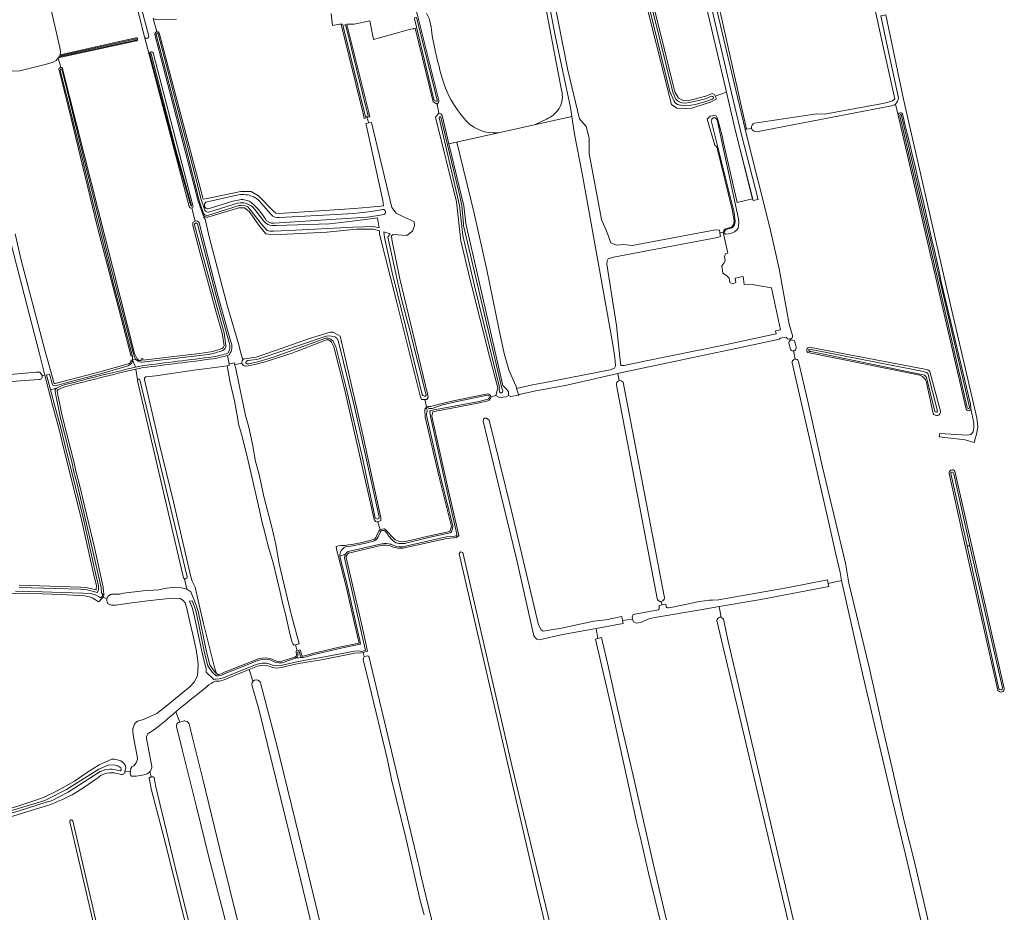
# Model space of a CAD drawing. Header units: metres. Extents: x 209813 to 223847, y 571801 to 587119.
# Tile 493 of 656: x 213530 to 214239, y 582908 to 583550. Entities that reach past the tile are written whole.
import ezdxf

# ---------------------------------------------------------------- set-up
doc = ezdxf.new("R2010")
doc.units = ezdxf.units.M
for name, color, linetype, lineweight in [('B-RO-GR-BOUWLAND-GV', 8, 'Continuous', 0), ('B-RO-GR-GRAS-GV', 8, 'Continuous', 0), ('B-RO-OG-WATER_GREPPEL-GV', 8, 'Continuous', 0), ('B-RO-VH-ONVERHARD-GV', 8, 'Continuous', 0), ('B-RO-VH-VERHARDING_HALFVERHARDING-GV', 8, 'Continuous', 0)]:
    doc.layers.add(name, color=color, linetype=linetype, lineweight=lineweight)

msp = doc.modelspace()

# ---------------------------------------------------------------- linework, layer by layer
at = {"layer": 'B-RO-GR-BOUWLAND-GV', "flags": 128}
for points in [[(213559.66, 583516.062), (213557.745, 583522.852), (213556.246, 583521.131), (213554.177, 583519.88), (213549.391, 583518.29), (213530.094, 583513.65), (213524.632, 583513.239)], [(213610.267, 583307.961), (213601.62, 583340.997), (213585.938, 583401.815), (213567.065, 583479.173), (213558.359, 583513.893)], [(213526.672, 583396.313), (213530.815, 583378.122), (213548.082, 583312.364), (213554.888, 583288.47), (213555.056, 583288.365), (213555.585, 583288.306), (213562.096, 583290.209), (213587.785, 583296.812), (213608.061, 583302.545)]]:
    msp.add_lwpolyline(points, dxfattribs=at)
at = {"layer": 'B-RO-GR-BOUWLAND-GV'}
for points in [[(213558.359, 583513.893, -0.4549775), (213559.66, 583516.062)], [(213608.061, 583302.545, 0.2541945), (213609.814, 583303.755)], [(213609.814, 583303.755, -0.041578), (213610.059, 583304.246)], [(213610.059, 583304.246, 0.0371221), (213610.316, 583305.413)]]:
    msp.add_lwpolyline(points, format="xyb", dxfattribs=at)
at = {"layer": 'B-RO-GR-GRAS-GV', "flags": 128}
for points in [[(213793.374, 583635.642), (213816.698, 583552.589), (213831.738, 583492.27)], [(213927.565, 583480.808), (213926.624, 583487.202), (213915.655, 583539.107), (213907.07, 583584.568), (213897.898, 583627.179), (213897.655, 583629.59), (213885.831, 583627.673), (213880.691, 583627.145), (213880.593, 583626.915), (213880.472, 583626.697), (213880.329, 583626.491), (213880.167, 583626.301), (213879.986, 583626.129), (213879.789, 583625.975), (213879.577, 583625.842), (213879.099, 583625.605), (213864.188, 583626.285), (213844.951, 583628.334), (213827.318, 583630.555), (213816.633, 583631.398), (213816.112, 583625.731), (213806.455, 583626.619), (213806.976, 583632.286), (213801.367, 583632.802)], [(213897.729, 583612.21), (213909.87, 583553.852), (213920.269, 583499.69)], [(214059.062, 583476.007), (214104.02, 583482.67), (214109.586, 583482.305), (214152.823, 583490.345), (214158.538, 583492.038), (214160.136, 583493.528), (214152.022, 583529.991), (214142.383, 583574.078), (214141.315, 583576.626), (214139.231, 583580.56), (214128.195, 583590.601), (214124.981, 583594.037)], [(214030.894, 583495.281), (214031.872, 583493.529), (214027.9, 583491.353), (214013.901, 583486.629), (214010.348, 583486.49), (214003.152, 583486.722), (213999.353, 583489.419), (213977.589, 583576.551), (213968.498, 583574.595), (213965.746, 583587.721), (213962.427, 583587.297)], [(213552.574, 583558.559), (213559.071, 583530.294), (213559.489, 583527.242), (213559.146, 583525.151), (213613.65, 583537.408), (213613.88, 583537.421), (213614.108, 583537.388), (213614.325, 583537.311), (213614.522, 583537.192), (213614.692, 583537.037), (213614.827, 583536.851), (213614.923, 583536.641), (213614.976, 583536.417), (213614.969, 583536.072), (213614.908, 583535.85), (213614.738, 583535.551), (213614.578, 583535.385), (213614.388, 583535.255), (213614.176, 583535.164), (213557.745, 583522.852), (213559.66, 583516.062), (213560.745, 583515.942), (213612.787, 583310.114), (213614.725, 583306.192), (213615.769, 583305.093), (213617.55, 583305.04), (213617.521, 583306.119), (213618.622, 583306.309), (213618.686, 583305.177), (213636.945, 583307.384), (213659.737, 583309.908), (213669.007, 583311.554), (213675.834, 583313.577), (213676.797, 583314.602), (213677.167, 583315.552), (213675.873, 583324.608), (213671.334, 583340.619), (213660.018, 583381.935), (213654.627, 583402.173), (213654.808, 583404.301), (213656.363, 583405.37), (213653.903, 583414.688), (213652.725, 583414.983), (213652.108, 583415.784), (213620.021, 583538.035), (213608.536, 583583.286)], [(213913.673, 583570.127), (213924.69, 583514.029), (213933.109, 583478.963), (213937.806, 583473.418), (213940.028, 583465.058), (213940.029, 583454.158), (213949.051, 583406.639), (213952.914, 583397.59), (213955.666, 583389.705), (213959.846, 583388.012), (213964.767, 583388.541), (213971.038, 583387.728), (214026.045, 583398.126), (214031.046, 583398.999), (214033.85, 583398.787), (214034.128, 583396.996)], [(213642.891, 583550.866), (213628.749, 583550.395), (213626.232, 583551.245), (213628.728, 583541.664), (213629.725, 583541.783), (213630.307, 583541.228), (213630.596, 583539.984), (213661.626, 583423.11), (213662.248, 583421.13), (213665.142, 583421.691), (213689.33, 583426.748), (213696.618, 583426.712), (213702.108, 583423.52), (213712.565, 583412.754), (213714.451, 583411.035), (213716.858, 583410.944), (213771.037, 583414.359), (213787.749, 583415.8), (213792.08, 583416.432), (213791.449, 583420.19), (213779.778, 583473.852), (213779.361, 583475.62), (213781.34, 583476.123), (213780.092, 583479.898), (213778.145, 583479.314), (213777.36, 583482.738), (213761.942, 583544.931), (213761.635, 583546.282), (213762.48, 583547.2), (213760.216, 583547.203), (213755.185, 583546.261), (213754.365, 583554.815)], [(214153.67, 583553.851), (214166.368, 583493.258), (214200.258, 583344.979), (214219.178, 583263.582), (214219.839, 583257.365), (214219.31, 583252.999), (214217.187, 583245.876), (214210.757, 583247.85), (214192.188, 583249.994), (214192.453, 583252.375), (214212.215, 583251.153), (214214.944, 583251.676), (214216.532, 583253.528), (214216.929, 583256.571), (214217.061, 583259.746), (214214.946, 583270.473)], [(213782.139, 583549.574), (213770.842, 583547.191), (213765.509, 583547.197)], [(213765.697, 583546.993), (213781.363, 583483.548), (213782.129, 583480.509), (213780.092, 583479.898)], [(213830.573, 583489.67), (213827.647, 583491.265), (213814.73, 583544.394), (213813.485, 583544.05), (213813.523, 583543.807), (213811.442, 583543.485), (213784.696, 583536.088), (213782.139, 583549.574)], [(213828.982, 583529.444), (213827.123, 583538.669)], [(213836.616, 583501.175), (213834.044, 583509.015)], [(214036.673, 583397.505), (214036.92, 583398.443), (214037.793, 583399.634), (214042.556, 583401.063), (214044.064, 583402.809), (214044.54, 583405.428), (214043.191, 583412.651), (214031.999, 583458.927), (214030.57, 583460.118), (214025.157, 583478.762), (214027.21, 583480.925), (214030.121, 583481.52), (214031.602, 583481.073), (214032.554, 583479.247), (214035.809, 583466.865), (214036.761, 583461.626), (214046.587, 583418.847), (214057.796, 583421.472), (214045.696, 583469.164), (214038.998, 583498.292)], [(213830.573, 583489.67), (213831.784, 583483.088), (213833.179, 583482.539), (213834.129, 583481.385), (213839.078, 583461.022), (213874.914, 583469.035)], [(214157.716, 583488.316), (214060.535, 583469.736)], [(214211.388, 583270.809), (214162.631, 583481.575), (214160.567, 583489.677)], [(213872.984, 583279.711), (213874.429, 583285.187), (213868.417, 583307.771), (213854.985, 583361.122), (213847.775, 583391.201), (213844.456, 583419.189), (213829.477, 583480.286), (213831.784, 583483.088)], [(213888.018, 583285.173), (213887.802, 583284.725), (213899.196, 583287.569), (213907.23, 583288.968), (213955.299, 583298.301), (213958.326, 583299.463), (213958.888, 583300.408), (213958.925, 583301.394), (213958.56, 583307.084), (213956.987, 583318.002), (213946.243, 583376.994), (213935.048, 583439.54), (213929.434, 583468.091), (213927.565, 583480.808), (213874.914, 583469.035)], [(213781.34, 583476.123), (213783.121, 583476.575), (213783.476, 583475.326), (213798.028, 583415.123), (213801.225, 583411.029), (213807.837, 583407.652), (213811.411, 583406.201), (213814.123, 583404.746), (213814.416, 583402.097), (213812.866, 583398.197), (213808.699, 583394.956), (213798.897, 583395.609), (213797.783, 583394.813), (213797.947, 583392.195), (213803.847, 583363.877), (213823.749, 583280.951), (213824.095, 583278.249), (213823.261, 583277.019), (213821.818, 583276.851), (213822.962, 583271.538), (213824.578, 583271.772), (213825.881, 583271.82), (213834.127, 583274.058), (213844.631, 583276.473), (213866.885, 583281.015), (213867.849, 583280.817), (213868.475, 583280.236), (213869.015, 583279.506), (213869.322, 583278.755)], [(213909.297, 583478.71), (213900.616, 583474.782)], [(214052.317, 583471.459), (214053.021, 583468.5), (214070.236, 583400.745), (214076.862, 583370.957), (214084.126, 583331.133), (214086.402, 583322.979)], [(214057.082, 583472.17), (214053.46, 583471.63)], [(213839.078, 583461.022), (213849.908, 583416.455), (213851.38, 583403.531), (213877.878, 583286.994), (213879.249, 583285.548), (213881.122, 583283.945), (213881.995, 583282.437), (213881.971, 583279.892)], [(213888.018, 583285.173), (213882.34, 583298.248), (213878.768, 583310.022), (213874.931, 583328.013), (213866.332, 583370.214), (213856.96, 583412.159), (213844.716, 583462.282)], [(213695.272, 583412.173), (213691.848, 583414.811), (213687.951, 583414.921), (213666.216, 583408.448)], [(213821.818, 583276.851), (213819.241, 583276.828), (213818.437, 583279.604), (213801.438, 583347.723), (213789.169, 583395.92), (213789.177, 583398.475), (213784.717, 583399.465), (213772.546, 583399.465), (213751.115, 583397.481), (213712.75, 583395.364), (213707.194, 583396.29), (213702.957, 583401.551), (213695.272, 583412.173)], [(213663.733, 583408.466), (213662.399, 583408.18), (213663.59, 583406.725), (213666.368, 583394.157), (213679.729, 583343.887), (213687.799, 583316.266), (213689.254, 583310.284), (213690.326, 583307.071), (213690.663, 583305.446), (213691.234, 583305.87), (213691.878, 583306.167), (213700.367, 583307.374), (213713.622, 583311.874), (213738.811, 583320.869), (213753.548, 583325.498), (213755.665, 583325.366), (213760.692, 583322.455), (213763.867, 583309.094), (213777.096, 583251.547), (213789.982, 583191.769), (213790.12, 583189.834), (213787.955, 583188.697)], [(213548.173, 583294.406), (213544.265, 583309.847), (213522.247, 583395.173)], [(213749.694, 583319.451), (213730.527, 583312.045)], [(213756.185, 583314.776), (213754.634, 583318.262)], [(214082.075, 583321.84), (214077.641, 583320.985), (214077.233, 583320.45), (214050.313, 583314.556), (213966.113, 583296.751), (213960.811, 583295.566), (213961.582, 583290.368)], [(214085.021, 583313.142), (214083.839, 583317.35)], [(214085.084, 583319.529), (214084.924, 583320.382)], [(213785.317, 583190.502), (213781.321, 583207.62), (213763.991, 583284.613), (213756.185, 583314.776)], [(214088.28, 583305.943), (214087.181, 583311.966)], [(214178.137, 583294.399), (214097.604, 583310.819)], [(214098.796, 583314.497), (214182.991, 583298.415)], [(213619.882, 583292.362), (213620.94, 583293.156), (213628.018, 583293.883), (213655.402, 583298.051), (213664.927, 583299.109), (213679.413, 583301.226), (213680.979, 583301.372), (213680.971, 583302.501), (213679.662, 583308.671)], [(213669.641, 583306.265), (213669.558, 583306.252)], [(213694.634, 583301.07), (213692.468, 583300.95), (213691.639, 583301.148), (213690.917, 583301.552), (213690.388, 583302.06), (213689.986, 583302.991), (213684.645, 583301.929), (213684.888, 583301.306), (213685.523, 583300.195), (213685.946, 583297.761), (213692.638, 583265.295), (213694.914, 583257.026), (213697.692, 583244.803), (213699.915, 583232.341), (213702.375, 583222.895), (213705.868, 583207.02), (213711.741, 583183.922), (213714.44, 583172.492), (213716.792, 583158.509), (213725.323, 583123.31), (213731.27, 583100.892), (213728.745, 583100.33), (213729.919, 583095.978), (213732.06, 583096.57), (213733.352, 583092.13), (213734.052, 583092.094), (213736.001, 583092.488), (213740.885, 583093.92), (213760.06, 583098.538), (213774.373, 583101.467), (213771.188, 583115.487), (213765.308, 583141.353), (213759.484, 583163.629), (213758.4, 583168.028), (213757.901, 583171.055), (213759.504, 583171.411), (213761.391, 583171.66), (213764.42, 583171.802)], [(214112.116, 583144.457), (214121.81, 583146.621), (214120.846, 583152.223), (214117.399, 583166.438), (214113.122, 583185.98), (214086.297, 583303.339)], [(214090.791, 583304.366), (214097.79, 583274.494), (214107.84, 583229.021), (214124.522, 583159.123), (214126.99, 583144.669), (214141.606, 583084.102), (214151.647, 583039.049), (214158.018, 583012.473), (214166.979, 582973.139), (214174.072, 582944.818), (214188.471, 582882.959), (214187.747, 582881.748), (214186.26, 582881.158)], [(213511.73, 583294.378), (213523.446, 583294.926), (213541.984, 583296.562), (213544.609, 583296.581), (213546.232, 583294.301)], [(213614.897, 583291.13), (213613.767, 583298.734)], [(213728.745, 583100.33), (213727.741, 583100.106), (213727.177, 583100.377), (213726.675, 583101.038), (213726.304, 583101.911), (213724.849, 583107.282), (213721.356, 583122.284), (213719.848, 583128.476), (213717.546, 583138.159), (213715.086, 583148.161), (213712.466, 583159.194), (213709.212, 583170.624), (213705.64, 583184.753), (213704.291, 583189.198), (213702.624, 583197.135), (213693.734, 583235.95), (213691.749, 583244.363), (213689.924, 583251.11), (213687.701, 583259.127), (213686.908, 583264.207), (213684.606, 583275.875), (213681.669, 583289.052), (213680.002, 583298.471), (213679.413, 583301.226)], [(214185.599, 583296.021), (214193.059, 583268.591)], [(213529.598, 583143.117), (213573.881, 583141.86), (213578.934, 583141.242), (213585.07, 583139.779), (213585.214, 583140.382), (213585.248, 583142.621), (213583.129, 583151.565), (213574.729, 583189.34), (213567.44, 583219.297), (213561.526, 583242.017), (213558.481, 583255.278), (213553.649, 583272.774), (213548.173, 583294.406), (213546.232, 583294.301), (213546.295, 583293.827), (213546.211, 583292.748), (213545.999, 583292.218), (213545.724, 583291.837), (213545.322, 583291.562), (213544.75, 583291.329), (213544.151, 583291.215), (213533.422, 583290.685), (213500.573, 583287.984)], [(213648.718, 583147.819), (213648.353, 583148.029), (213648.089, 583148.371), (213614.806, 583290.311), (213614.786, 583290.781), (213614.897, 583291.13)], [(213614.897, 583291.13), (213615.135, 583291.4), (213615.437, 583291.575), (213615.755, 583291.622), (213616.104, 583291.591), (213616.405, 583291.432), (213616.646, 583291.169), (213650.543, 583149.216), (213650.527, 583148.773), (213650.358, 583148.38), (213650.106, 583148.086), (213649.685, 583147.805), (213649.195, 583147.749), (213648.718, 583147.819), (213650.281, 583140.301), (213653.175, 583138.348), (213657.097, 583128.891), (213658.448, 583124.511), (213664.594, 583095.158), (213666.964, 583085.779), (213670.015, 583081.199), (213671.799, 583079.607), (213670.417, 583083.87), (213662.414, 583115.554), (213658.511, 583132.09), (213656.328, 583141.748), (213654.278, 583146.179), (213653.285, 583149.156), (213640.784, 583203.263), (213630.531, 583245.398), (213620.279, 583289.121), (213619.816, 583291.37), (213619.882, 583292.362)], [(213960.811, 583295.566), (213923.939, 583287.327), (213901.674, 583283.234), (213889.606, 583280.557), (213889.257, 583279.996), (213883.63, 583278.946), (213881.971, 583279.892), (213880.379, 583278.774), (213875.518, 583278.261), (213872.984, 583279.711), (213869.322, 583278.755), (213869.329, 583278.339), (213868.602, 583277.2), (213868.072, 583276.525), (213867.207, 583276.021), (213861.023, 583274.461), (213827.424, 583268.036), (213826.889, 583264.957), (213838.802, 583211.013), (213845.724, 583181.066), (213846.177, 583178.853), (213844.87, 583177.786)], [(213964.596, 583289.276), (213994.074, 583135.372)], [(213563.277, 583286.165), (213559.482, 583284.839), (213557.587, 583283.922), (213557.078, 583283.242), (213557.056, 583282.822), (213557.781, 583279.035), (213560.579, 583265.109), (213566.812, 583240.548), (213569.332, 583231.367), (213570.544, 583225.242), (213572.91, 583216.429), (213583.809, 583170.205), (213590.159, 583141.681), (213590.432, 583138.132), (213590.559, 583137.743), (213590.646, 583137.343), (213590.692, 583136.936), (213590.696, 583136.527), (213590.658, 583136.12), (213590.578, 583135.718), (213590.458, 583135.327), (213590.298, 583134.95), (213590.101, 583134.591), (213592.885, 583133.336), (213592.99, 583133.74), (213593.136, 583134.132), (213593.32, 583134.507), (213593.54, 583134.862), (213593.795, 583135.193), (213594.082, 583135.497), (213594.398, 583135.771), (213594.739, 583136.011), (213595.103, 583136.217), (213595.486, 583136.384), (213595.883, 583136.513), (213596.455, 583136.636), (213601.812, 583136.792), (213604.838, 583137.341), (213619.04, 583139.091), (213630.161, 583139.907), (213633.352, 583140.468), (213635.778, 583141.094), (213642.049, 583141.742), (213646.53, 583141.304), (213650.281, 583140.301)], [(213889.606, 583280.557), (213889.151, 583280.456), (213887.802, 583284.725)], [(213988.92, 583133.515), (213959.667, 583287.316)], [(214187.76, 583266.926), (214183.17, 583288.056)], [(213789.516, 583183.081), (213791.079, 583183.622), (213792.501, 583183.683), (213793.732, 583182.968), (213798.018, 583178.246), (213800.201, 583176.102), (213803.177, 583174.594), (213806.63, 583174.316), (213809.765, 583175.013), (213826.308, 583179.051), (213839.802, 583181.962), (213840.86, 583185.533), (213831.732, 583222.046), (213822.05, 583264.286), (213821.708, 583269.828), (213822.889, 583271.499)], [(213945.126, 583112.058), (213921.221, 583107.659), (213904.086, 583103.817), (213902.437, 583104.308), (213901.352, 583105.182), (213900.348, 583106.637), (213887.661, 583162.045), (213876.213, 583209.379), (213863.867, 583261.314), (213864.289, 583263.52), (213866.115, 583263.441), (213867.992, 583262.016), (213883.895, 583197.779), (213903.678, 583114.517), (213905.431, 583111.084), (213906.859, 583110.131), (213920.237, 583112.296), (213943.502, 583117.233), (213952.117, 583118.251), (213963.549, 583120.638), (213964.07, 583117.803)], [(214203.407, 583225.346), (214238.977, 583068.871)], [(214234.397, 583067.39), (214209.009, 583178.972), (214199.189, 583223.511)], [(213789.516, 583183.081), (213787.955, 583188.697)], [(213787.052, 583178.513), (213788.751, 583182.037)], [(213844.427, 583177.566), (213842.376, 583177.227), (213837.694, 583176.888), (213805.798, 583169.776)], [(213791.134, 583171.975), (213766.685, 583166.266)], [(213765.085, 583163.069), (213776.019, 583116.617), (213777.778, 583107.922), (213780.591, 583095.61), (213777.385, 583094.715)], [(213991.632, 583131.485), (213992.578, 583128.993), (213995.177, 583129.508), (213995.559, 583127.582), (213995.971, 583127.229), (213996.546, 583126.947), (213997.198, 583126.849), (214000.033, 583127.351), (214019.487, 583131.35), (214026.608, 583132.438), (214028.825, 583132.4), (214033.188, 583132.687), (214083.594, 583141.634), (214111.638, 583146.967), (214112.116, 583144.457)], [(213590.101, 583134.591), (213589.868, 583134.255), (213589.602, 583133.944), (213589.306, 583133.661), (213588.982, 583133.411), (213588.634, 583133.195), (213587.226, 583131.351), (213586.644, 583131.298), (213586.009, 583131.562), (213584.527, 583132.727), (213582.675, 583133.785), (213581.776, 583134.208), (213580.4, 583134.737), (213576.802, 583135.478), (213560.058, 583136.426), (213546.292, 583136.932), (213527.116, 583137.274), (213505.303, 583137.382), (213461.37, 583139.305), (213445.127, 583139.876), (213445.127, 583144.957)], [(214112.116, 583144.457), (214112.553, 583142.158), (214063.648, 583132.858), (214033.784, 583127.92), (214035.124, 583119.991)], [(214180.754, 582866.164), (214179.49, 582869.811), (214184.051, 582871.466), (214187.814, 582873.511), (214188.232, 582873.484), (214186.217, 582881.141), (214184.038, 582881.665), (214178.075, 582905.125), (214167.875, 582949.184), (214158.237, 582988.775), (214137.46, 583077.421), (214122.194, 583144.388), (214121.81, 583146.621)], [(213609.789, 583008.825), (213610.006, 583011.124), (213610.709, 583012.369), (213612.244, 583013.057), (213613.99, 583015.332), (213614.837, 583017.793), (213614.731, 583019.962), (213611.873, 583033.827), (213611.556, 583037.742), (213611.616, 583040.1), (213612.991, 583043.698), (213614.791, 583045.18), (213619.236, 583046.556), (213628.761, 583050.895), (213635.534, 583056.081), (213647.493, 583065.817), (213652.573, 583070.051), (213655.748, 583073.437), (213658.076, 583077.882), (213658.606, 583086.137), (213658.182, 583090.371), (213657.018, 583096.932), (213654.796, 583107.727), (213652.256, 583117.676), (213650.456, 583126.46), (213649.186, 583130.376), (213647.599, 583132.492), (213645.588, 583133.551), (213639.979, 583133.868), (213624.104, 583132.175), (213610.769, 583130.587), (213599.021, 583128.894), (213596.27, 583128.894), (213594.828, 583129.185), (213593.797, 583129.78), (213593.521, 583130.144), (213593.303, 583130.5), (213593.123, 583130.877), (213592.98, 583131.27), (213592.878, 583131.675), (213592.817, 583132.088), (213592.798, 583132.506), (213592.821, 583132.923), (213592.885, 583133.336)], [(214033.784, 583127.92), (214020.346, 583125.379), (213987.328, 583119.912), (213982.923, 583118.863), (213977.027, 583116.358), (213974.226, 583115.732), (213972.078, 583116.788), (213971.194, 583118.661), (213964.07, 583117.803), (213964.472, 583115.619), (213945.126, 583112.058), (213946.241, 583104.673), (213949.063, 583105.476), (213954.104, 583083.927), (213960.525, 583054.386), (213971.802, 583006.182), (213987.046, 582938.571), (214000.481, 582881.47)], [(213971.194, 583118.661), (213971.129, 583120.059), (213971.647, 583121.975), (213989.979, 583125.503), (213990.197, 583125.655), (213990.372, 583126.089), (213990.502, 583128.581), (213992.578, 583128.993)], [(214036.688, 583118.624), (214039.372, 583106.018), (214061.2, 583012.091), (214099.009, 582851.558)], [(214095.151, 582850.575), (214080.452, 582913.328), (214032.108, 583117.712)], [(214014.76, 582810.804), (214012.379, 582810.322), (214009.636, 582823.874), (214006.752, 582835.115), (213992.314, 582896.948), (213982.708, 582935.917), (213976.792, 582962.321), (213974.448, 582971.811), (213956.821, 583051.458), (213944.598, 583104.205), (213946.241, 583104.673)], [(213671.799, 583079.607), (213672.504, 583078.978), (213673.292, 583078.978), (213675.177, 583079.408), (213677.613, 583080.528), (213701.986, 583090.084), (213704.639, 583090.666), (213707.387, 583090.805), (213710.376, 583090.348), (213714.844, 583088.404), (213716.573, 583088.18), (213718.745, 583088.35), (213728.26, 583091.402), (213729.13, 583092.082), (213729.294, 583092.433), (213729.191, 583095.777), (213729.919, 583095.978)], [(213821.244, 582905.832), (213818.488, 582916.141), (213808.188, 582961.17), (213797.759, 583003.278), (213794.849, 583017.298), (213781.569, 583072.077), (213777.338, 583089.67), (213777.501, 583090.937), (213778.099, 583091.748), (213777.385, 583094.715), (213775.286, 583094.13), (213774.073, 583094.43), (213771.283, 583094.259), (213747.294, 583089.526), (213730.853, 583086.829), (213718.358, 583083.788), (213714.902, 583083.525), (213712.405, 583083.829), (213709.703, 583084.941), (213707.65, 583085.453), (213704.672, 583085.598), (213701.376, 583084.792), (213695.192, 583082.373)], [(213778.099, 583091.748), (213778.221, 583091.913), (213780.743, 583092.357), (213781.47, 583091.757), (213781.78, 583091.159), (213816.633, 582944.268), (213818.006, 582939.341), (213818.723, 582935.208), (213828.45, 582894.771)], [(213697.997, 583073.951), (213695.192, 583082.373), (213685.227, 583078.475), (213677.209, 583075.105), (213673.888, 583074.15), (213671.092, 583074.08)], [(213816.014, 582586.348), (213815.88, 582586.667), (213783.365, 582720.581), (213756.867, 582829.075), (213730.723, 582937.54), (213702.169, 583053.876), (213697.409, 583070.44)], [(213703.386, 583073.144), (213703.455, 583072.953), (213715.029, 583028.877), (213736.347, 582941.625), (213755.06, 582864.023), (213773.164, 582791.18), (213785.889, 582738.592)], [(213642.407, 583051.958), (213645.294, 583044.633), (213648.58, 583045.44), (213648.855, 583045.472)], [(213643.187, 583043.22), (213643.613, 583043.808), (213644.351, 583044.25), (213645.141, 583044.59), (213645.294, 583044.633)], [(213651.919, 583043.657), (213652.028, 583043.384), (213654.534, 583033.31), (213662.245, 583002.505), (213674.225, 582953.056), (213695.766, 582865.964), (213714.714, 582790.74), (213733.797, 582714.118), (213755.716, 582630.554), (213773.079, 582561.814)], [(213647.229, 583023.859), (213643.125, 583040.544)], [(213621.411, 583032.783), (213625.235, 583012.639), (213625.123, 583011.633), (213624.13, 583009.332), (213623.84, 583008.998), (213624.791, 583005.133), (213625.003, 583005.204), (213625.474, 583005.25), (213626.115, 583005.204), (213626.757, 583004.618), (213627.834, 582998.944), (213643.536, 582934.158), (213662.159, 582859.422), (213670.388, 582824.641), (213674.448, 582806.309)], [(213741.47, 582647.208), (213734.155, 582675.85), (213724.601, 582714.296), (213713.632, 582757.708), (213704.089, 582797.876), (213694.02, 582838.19), (213684.253, 582877.651), (213675.787, 582910.538), (213666.278, 582947.221), (213657.279, 582983.625), (213647.229, 583023.859)], [(213501.16, 582972.343), (213500.593, 582973.866), (213500.692, 582975.354), (213500.989, 582976.048), (213501.585, 582976.445), (213502.775, 582976.842), (213506.413, 582977.768), (213518.452, 582981.009), (213528.656, 582984.008), (213538.181, 582987.183), (213547.283, 582990.252), (213556.914, 582995.015), (213569.614, 583002.105), (213578.186, 583008.032), (213587.182, 583013.853), (213596.39, 583017.875), (213598.506, 583017.875), (213602.951, 583016.816), (213604.962, 583014.911), (213606.232, 583013.006), (213606.444, 583011.525), (213605.721, 583009.211)], [(213609.688, 583007.324), (213609.688, 583007.943), (213609.789, 583008.825), (213605.721, 583009.211)], [(213623.84, 583008.998), (213623.185, 583008.244), (213622.459, 583007.735), (213621.845, 583007.439), (213618.479, 583006.38), (213613.927, 583005.721), (213612.355, 583005.562), (213611.403, 583005.546), (213610.545, 583005.752), (213609.974, 583006.07), (213609.752, 583006.657), (213609.688, 583007.324)], [(213586.267, 583004.376), (213575.486, 582997.121), (213567.716, 582992.236)], [(213664.669, 582834.019), (213660.429, 582853.601), (213648.607, 582902.344), (213633.732, 582961.622), (213624.98, 582995.608), (213623.158, 583004.137), (213623.992, 583004.941), (213624.527, 583005.045), (213624.791, 583005.133)], [(213547.681, 582983.71), (213525.211, 582976.905), (213512.399, 582973.338), (213503.559, 582970.539)], [(213601.114, 582822.252), (213566.073, 582972.859), (213566.084, 582973.095), (213566.189, 582973.433), (213566.314, 582973.634), (213566.57, 582973.879), (213566.887, 582974.036), (213567.237, 582974.091), (213567.472, 582974.068), (213567.698, 582973.998), (213567.905, 582973.884), (213568.163, 582973.641), (213568.289, 582973.441), (213603.191, 582822.806)]]:
    msp.add_lwpolyline(points, dxfattribs=at)
for points in [[(214020.493, 583607.621), (214028.968, 583570.71), (214045.816, 583498.784), (214052.317, 583471.459), (214053.46, 583471.63), (214022.902, 583607.768)], [(214038.998, 583498.292), (214037.137, 583506.384), (214020.658, 583575.739), (214014.431, 583602.913), (214001.343, 583599.914), (214001.158, 583599.855), (213997.76, 583599.303), (213977.012, 583595.266), (213977.965, 583590.503), (213984.067, 583584.95), (213982.598, 583583.759), (213982.44, 583579.354), (213982.995, 583573.996), (213991.392, 583540.582), (214000.203, 583504.307), (214001.791, 583498.513), (214004.41, 583493.83), (214008.22, 583492.004), (214011.871, 583492.242), (214024.174, 583495.258), (214028.54, 583497.322), (214030.286, 583496.37), (214030.894, 583495.281)], [(214071.397, 583357.221), (214068.545, 583357.76), (214056.003, 583359.876), (214051.664, 583359.823), (214050.871, 583365.486), (214045.208, 583364.321), (214045.791, 583361.146), (214043.568, 583360.088), (214041.24, 583361.146), (214040.975, 583364.321), (214039.07, 583366.121), (214036.265, 583367.761), (214035.525, 583373.264), (214037.006, 583375.116), (214037.959, 583376.651), (214037.535, 583379.932), (214038.276, 583381.784), (214039.958, 583382.246), (214036.673, 583397.505), (214034.128, 583396.996), (214034.538, 583394.356), (214032.515, 583393.57), (213957.521, 583379.353), (213953.704, 583378.132), (213953.01, 583376.643), (213952.725, 583374.292), (213959.684, 583330.282), (213962.268, 583307.31), (213962.892, 583301.467), (213965.331, 583301.314), (213979.904, 583304.608), (214036.915, 583316.049), (214074.616, 583324.178), (214074.172, 583326.442), (214077.77, 583326.972)], [(213846.374, 583165.758), (213847.4, 583167.246), (213849.045, 583166.698), (213884.716, 583012.368), (213926.747, 582838.219), (213933.429, 582809.583), (213933.069, 582808.258), (213932.335, 582807.153), (213930.754, 582807.762), (213929.829, 582808.787), (213925.597, 582831.301), (213912.106, 582883.822), (213901.898, 582926.063)]]:
    msp.add_lwpolyline(points, close=True, dxfattribs=at)
at = {"layer": 'B-RO-GR-GRAS-GV'}
for points in [[(213825.819, 583547.261, 0.1136734), (213822.93, 583555.021)], [(213765.509, 583547.197, -0.0314044), (213765.697, 583546.993)], [(213827.123, 583538.669, 0.0342417), (213825.819, 583547.261)], [(213834.044, 583509.015, -0.017827), (213828.982, 583529.444)], [(213848.884, 583480.665, -0.0814761), (213836.616, 583501.175)], [(213920.269, 583499.69, -0.1870783), (213918.484, 583486.468)], [(213831.738, 583492.27, -0.3879955), (213830.573, 583489.67)], [(214160.567, 583489.677, -0.1273107), (214157.716, 583488.316)], [(213874.914, 583469.035, -0.2737279), (213848.884, 583480.665)], [(213918.484, 583486.468, -0.1333656), (213909.297, 583478.71)], [(213666.216, 583408.448, -0.1844477), (213663.733, 583408.466)], [(213754.634, 583318.262, 0.3831237), (213749.694, 583319.451)], [(213730.527, 583312.045, -0.03892), (213694.634, 583301.07)], [(213669.558, 583306.252, -0.0014564), (213618.524, 583299.825)], [(213679.662, 583308.671, -0.0238375), (213669.641, 583306.265)], [(213613.767, 583298.734, 0.0084743), (213563.277, 583286.165)], [(213618.524, 583299.825, 0.0008282), (213613.767, 583298.734)], [(214182.991, 583298.415, -0.3830642), (214185.599, 583296.021)], [(214183.17, 583288.056, 0.281309), (214178.137, 583294.399)], [(214193.059, 583268.591, -0.8640299), (214187.76, 583266.926)], [(214214.946, 583270.473, -1.0477782), (214211.388, 583270.809)], [(214199.189, 583223.511, -0.7719133), (214203.407, 583225.346)], [(213787.955, 583188.697, -0.3775812), (213785.317, 583190.502)], [(213788.751, 583182.037, -0.1328762), (213789.516, 583183.081)], [(213764.42, 583171.802, 0.026193), (213783.713, 583175.747)], [(213783.713, 583175.747, 0.2691053), (213787.052, 583178.513)], [(213844.87, 583177.786, -0.0515276), (213844.427, 583177.566)], [(213796.932, 583171.603, 0.0803957), (213791.134, 583171.975)], [(213805.798, 583169.776, -0.1406281), (213796.932, 583171.603)], [(213766.685, 583166.266, 0.2493123), (213765.085, 583163.069)], [(213665.154, 583070.382, 0.0080251), (213642.407, 583051.958)], [(213671.092, 583074.08, 0.0825199), (213664.912, 583070.166)], [(214238.977, 583068.871, -0.7793804), (214234.397, 583067.39)], [(213642.407, 583051.958, 0.0034687), (213632.777, 583043.786)], [(213632.777, 583043.786, -0.0429594), (213623.335, 583036.869)], [(213643.125, 583040.544, -0.1352389), (213643.187, 583043.22)], [(213648.855, 583045.472, -0.2679928), (213651.919, 583043.657)], [(213623.335, 583036.869, 0.3054659), (213621.411, 583032.783)], [(213589.398, 583006.597, 0.0518423), (213586.267, 583004.376)], [(213596.842, 583008.103, 0.1061825), (213589.398, 583006.597)], [(213603.035, 583006.877, 0.0605466), (213596.842, 583008.103)], [(213605.721, 583009.211, -0.5658615), (213603.035, 583006.877)], [(213567.716, 582992.236, -0.0384206), (213547.681, 582983.71)]]:
    msp.add_lwpolyline(points, format="xyb", dxfattribs=at)
for centre, radius, start, end in [((214060.232, 583472.974), 3.251, 111.08756, 275.019742), ((214084.214, 583322.507), 2.24, 197.312793, 12.422567), ((214086.14, 583317.48), 2.305, 42.893217, 183.346494), ((214098.691, 583312.5), 1.999, 86.985507, 234.912696), ((214088.591, 583303.651), 2.313, 18.008488, 189.076072), ((213962.343, 583287.763), 2.714, 33.884394, 189.076072), ((213991.573, 583134.233), 2.748, 195.137257, 23.881723), ((214034.495, 583117.694), 2.382, 22.992119, 177.616916), ((213700.421, 583071.74), 3.281, 25.337322, 200.535228)]:
    msp.add_arc(centre, radius, start, end, dxfattribs=at)
at = {"layer": 'B-RO-OG-WATER_GREPPEL-GV', "flags": 128}
for points in [[(213980.279, 583571.364), (213998.185, 583498.616), (214001.324, 583491.756), (214002.012, 583490.576), (214003.783, 583489.397), (214006.046, 583488.738), (214010.306, 583488.48), (214016.567, 583489.299), (214025.619, 583491.892), (214028.667, 583493.267), (214029.421, 583493.759), (214029.651, 583494.512), (214028.995, 583495.2), (214028.044, 583495.331), (214023.848, 583493.464), (214012.24, 583490.703), (214009.142, 583490.403), (214007.096, 583490.579), (214004.852, 583491.173), (214003.318, 583492.152), (214002.411, 583493.295), (214000.287, 583498.215), (213981.896, 583573.288)], [(213613.512, 583305.978), (213613.121, 583306.44), (213612.603, 583307.74), (213611.279, 583312.088), (213610.122, 583317.209), (213598.658, 583361.119), (213595.07, 583375.07), (213585.232, 583414.131), (213579.068, 583438.984), (213560.588, 583514.169), (213560.317, 583514.744), (213559.86, 583514.913), (213559.336, 583514.609), (213559.123, 583513.759), (213567.915, 583479.692), (213576.092, 583446.849), (213581.525, 583423.708), (213597.76, 583358.939), (213611.345, 583307.916), (213611.176, 583305.565)], [(213655.97, 583402.573), (213661.369, 583382.3), (213672.682, 583340.995), (213677.245, 583324.899), (213678.562, 583315.688)], [(213680.768, 583317.854), (213671.464, 583351.447), (213658.031, 583403.44)], [(214088.872, 583315.441), (214087.828, 583319.049)], [(213611.176, 583305.565), (213611.096, 583304.16), (213610.767, 583303.14), (213610.291, 583302.54), (213609.701, 583302.019), (213608.209, 583301.153), (213588.153, 583295.461), (213562.516, 583288.769), (213555.717, 583286.782), (213554.549, 583286.912), (213553.603, 583287.506), (213551.429, 583295.138), (213549.353, 583294.671), (213552.236, 583283.876), (213556.606, 583285.113)], [(213659.857, 583308.513), (213637.106, 583305.994), (213617.956, 583303.679), (213617.582, 583303.737), (213616.229, 583304.111), (213614.848, 583304.743), (213613.754, 583305.692), (213613.512, 583305.978), (213611.176, 583305.565), (213613.428, 583300.1)], [(213527.133, 583138.774), (213546.333, 583138.431), (213560.106, 583137.926), (213575.667, 583137.516), (213582.062, 583136.941), (213584.418, 583136.179), (213586.737, 583135.01), (213588.122, 583134.033), (213588.524, 583134.241), (213588.747, 583134.387), (213588.954, 583134.555), (213589.143, 583134.744), (213589.312, 583134.95), (213589.458, 583135.173), (213589.582, 583135.409), (213589.681, 583135.656), (213589.754, 583135.913), (213589.8, 583136.175), (213589.816, 583136.386), (213588.967, 583137.612), (213588.672, 583141.46), (213582.347, 583169.87), (213571.455, 583216.062), (213569.082, 583224.902), (213567.871, 583231.022), (213565.361, 583240.165), (213559.116, 583264.776), (213556.309, 583278.746), (213555.548, 583282.718), (213555.604, 583283.776), (213556.606, 583285.113)], [(213552.236, 583283.876), (213555.095, 583273.173), (213559.935, 583255.645), (213562.983, 583242.374), (213568.894, 583219.664), (213576.19, 583189.68), (213584.591, 583151.901), (213586.751, 583142.785), (213586.711, 583140.194), (213586.181, 583137.971), (213578.668, 583139.764), (213573.769, 583140.362), (213529.571, 583141.618)], [(213556.606, 583285.113), (213558.906, 583286.226), (213562.856, 583287.607)], [(213825.956, 583268.901), (213827.217, 583269.116), (213860.816, 583275.541), (213867.021, 583277.106)], [(213866.965, 583279.908), (213844.864, 583275.398), (213834.431, 583272.999), (213827.071, 583270.442)], [(213824.833, 583270.523), (213824.448, 583270.762), (213824.256, 583271.018)], [(213844.881, 583179.834), (213837.73, 583210.765), (213825.815, 583264.72), (213825.371, 583268.019)], [(213822.896, 583265.95), (213823.123, 583264.531), (213832.802, 583222.302), (213841.927, 583185.8)], [(214214.218, 583171.57), (214202.653, 583223.378), (214202.224, 583224.33), (214201.63, 583224.645), (214201.061, 583224.597), (214200.588, 583224.258), (214200.419, 583223.592), (214212.274, 583171.57)], [(213841.915, 583185.221), (213840.857, 583181.65)], [(213789.777, 583181.641), (213788.065, 583178.08)], [(213794.529, 583180.392), (213793.237, 583182.078)], [(213805.637, 583170.867), (213837.455, 583177.962)], [(213840.034, 583180.887), (213826.554, 583177.979), (213809.88, 583173.915)], [(213837.615, 583177.985), (213842.246, 583178.321), (213844.07, 583178.622)], [(213766.435, 583167.338), (213790.884, 583173.046)], [(213671.282, 583075.585), (213673.658, 583075.645), (213676.71, 583076.522), (213684.663, 583079.865), (213700.922, 583086.226), (213704.527, 583087.107), (213707.87, 583086.945), (213710.173, 583086.37), (213712.788, 583085.294), (213714.937, 583085.032), (213718.108, 583085.273), (213730.564, 583088.302), (213747.028, 583091.003), (213771.091, 583095.75), (213774.21, 583095.941), (213776.25, 583095.437), (213778.922, 583096.182), (213776.311, 583107.606), (213774.558, 583116.275), (213764.015, 583162.817)], [(213764.572, 583165.492), (213760.552, 583164.02)], [(213760.569, 583163.83), (213766.372, 583141.632)], [(213766.372, 583141.632), (213772.162, 583115.715), (213774.998, 583103.588), (213775.539, 583100.666), (213768.156, 583099.3), (213760.284, 583097.564), (213741.143, 583092.953), (213736.241, 583091.516), (213734.127, 583091.089), (213733.032, 583091.145)], [(213728.747, 583090.514), (213718.922, 583087.361), (213716.548, 583087.175), (213714.575, 583087.43), (213710.096, 583089.379), (213707.337, 583089.801), (213704.772, 583089.671), (213702.278, 583089.125), (213678.005, 583079.607), (213675.501, 583078.456), (213673.405, 583077.978), (213671.56, 583077.978), (213668.653, 583080.572), (213665.601, 583085.152), (213663.231, 583094.53), (213657.085, 583123.884), (213655.735, 583128.263), (213654.267, 583131.972), (213652.357, 583131.619), (213654.183, 583127.007), (213655.534, 583122.627), (213661.68, 583093.274), (213664.05, 583083.895)], [(213664.402, 583080.661), (213669.83, 583075.321)]]:
    msp.add_lwpolyline(points, dxfattribs=at)
for points in [[(213814.646, 583551.748), (213814.341, 583551.139), (213828.287, 583492.819), (213828.437, 583492.129), (213830.539, 583491.468), (213830.569, 583492.759), (213815.786, 583552.05), (213815.347, 583552.083)], [(213764.429, 583546.676), (213763.466, 583546.531), (213762.854, 583545.54), (213779.071, 583480.418), (213780.955, 583480.923), (213764.897, 583546.331)], [(213787.792, 583407.805), (213773.497, 583405.684), (213753.099, 583403.44), (213730.117, 583402.735), (213715.043, 583402.222), (213712.185, 583402.154), (213710.264, 583402.381), (213708.596, 583403.038), (213706.928, 583404.199), (213705.892, 583405.285), (213699.439, 583413.657), (213697.999, 583415.375), (213696.76, 583416.385), (213695.317, 583417.197), (213693.32, 583418.056), (213691.5, 583418.485), (213688.868, 583418.588), (213686.871, 583418.386), (213666.956, 583412.115), (213665.746, 583411.751), (213664.686, 583411.957), (213663.945, 583412.595), (213663.434, 583413.361), (213662.77, 583414.638), (213660.802, 583420.867), (213655.782, 583440.914), (213629.74, 583540.111), (213629.321, 583540.616), (213628.802, 583540.674), (213628.427, 583540.486), (213628.182, 583540.054), (213628.225, 583539.664), (213649.358, 583459.09), (213659.555, 583419.232), (213662.3, 583410.723), (213663.32, 583409.907), (213664.531, 583409.504), (213665.909, 583409.646), (213688.08, 583416.526), (213689.603, 583416.647), (213692.552, 583416.367), (213694.209, 583415.551), (213695.578, 583414.256), (213704.295, 583402.906), (213708.35, 583398.641), (213710.109, 583398.232), (213712.727, 583398.1), (213724.177, 583398.556), (213770.291, 583401.045), (213784.743, 583401.549), (213788.863, 583400.591)], [(213558.747, 583524.411), (213558.3, 583523.581), (213613.624, 583535.764), (213613.851, 583535.709), (213613.972, 583536.208), (213613.61, 583536.517), (213612.841, 583536.453)], [(213653.834, 583416.453), (213642.257, 583457.671), (213624.665, 583525.716), (213624.122, 583526.066), (213623.816, 583525.59), (213642.424, 583454.595), (213653.277, 583416.296), (213653.653, 583416.108)], [(213877.621, 583282.188), (213878.009, 583283.423), (213877.235, 583285.171), (213849.688, 583402.138), (213849.662, 583403.389), (213848.395, 583416.35), (213847.245, 583422.323), (213833.281, 583480.172), (213833.102, 583480.474), (213832.663, 583480.515), (213832.184, 583480.264), (213832.026, 583479.72), (213846.707, 583416.634), (213849.006, 583394.923), (213857.604, 583358.787), (213875.431, 583285.435), (213875.353, 583284.7), (213875.537, 583282.4), (213876.137, 583281.8), (213876.985, 583281.588)], [(214164.84, 583481.964), (214164.52, 583482.071), (214164.2, 583482.048), (214163.899, 583481.822), (214163.791, 583481.251), (214176.299, 583427.297), (214190.913, 583364.036), (214212.247, 583271.025), (214212.498, 583270.567), (214212.864, 583270.385), (214213.482, 583270.407), (214213.848, 583270.727), (214213.985, 583271.207), (214213.508, 583273.442), (214190.854, 583370.05), (214165.057, 583481.531)], [(214040.425, 583396.177), (214042.595, 583396.748), (214044.784, 583397.711), (214046.139, 583398.82), (214047.25, 583400.321), (214047.659, 583402.249), (214047.79, 583404.387), (214047.48, 583406.898), (214032.192, 583478.4), (214031.035, 583479.762), (214029.441, 583479.659), (214028.31, 583478.888), (214027.872, 583477.861), (214044.381, 583411.608), (214045.251, 583405.153), (214044.671, 583402.67), (214043.802, 583401.222), (214042.684, 583400.519), (214038.501, 583399.36), (214037.342, 583397.705), (214037.424, 583396.671), (214038.287, 583395.965)], [(213792.156, 583397.597), (213792.693, 583393.626), (213798.052, 583369.259), (213807.849, 583329.669), (213819.737, 583280.566), (213820.42, 583279.682), (213821.33, 583279.379), (213822.215, 583279.353), (213822.62, 583280.086), (213810.699, 583327.464), (213804.726, 583350.203), (213795.213, 583393.8), (213796.854, 583396.211)], [(213700.627, 583305.79), (213694.289, 583304.93), (213693.165, 583304.191), (213692.987, 583303.689), (213692.987, 583303.216), (213693.135, 583303.068), (213693.398, 583302.664), (213695.031, 583302.664), (213701.474, 583303.987), (213712.801, 583307.342), (213750.572, 583321.024), (213752.243, 583321.037), (213754.022, 583320.454), (213755.496, 583319.148), (213757.663, 583315.025), (213765.218, 583285.376), (213776.785, 583234.809), (213786.07, 583191.378), (213787.617, 583190.754), (213788.638, 583191.126), (213788.917, 583192.286), (213778.842, 583237.806), (213770.637, 583273.454), (213759.382, 583319.435), (213758.31, 583320.978), (213756.854, 583322.057), (213755.586, 583322.339), (213753.379, 583322.667), (213750.796, 583322.48), (213749.247, 583322.104), (213702.494, 583306.244)], [(214180.794, 583297.144), (214099.99, 583313.003), (214098.973, 583313.149), (214098.52, 583313.01), (214098.277, 583312.547), (214098.323, 583311.945), (214098.636, 583311.574), (214099.602, 583311.42), (214180.67, 583294.626), (214181.491, 583294.362), (214182.195, 583293.805), (214183.018, 583292.656), (214188.984, 583268.243), (214189.45, 583268.01), (214190.411, 583267.894), (214190.779, 583268.609), (214184.238, 583294.941), (214183.834, 583295.692), (214182.909, 583296.327)], [(213649.685, 583147.805), (213650.106, 583148.086), (213650.358, 583148.38), (213650.527, 583148.773), (213650.543, 583149.216), (213616.646, 583291.169), (213616.405, 583291.432), (213616.104, 583291.591), (213615.755, 583291.622), (213615.437, 583291.575), (213615.135, 583291.4), (213614.897, 583291.13), (213614.786, 583290.781), (213614.806, 583290.311), (213648.089, 583148.371), (213648.353, 583148.029), (213648.718, 583147.819), (213649.195, 583147.749)], [(214212.274, 583171.57), (214235.154, 583068.642), (214235.836, 583067.986), (214236.982, 583067.854), (214237.555, 583068.383), (214237.643, 583069.264), (214214.218, 583171.57)], [(213732.278, 583092.027), (213731.363, 583095.34), (213730.215, 583095.023), (213730.301, 583092.226), (213729.934, 583091.442), (213728.747, 583090.514), (213733.032, 583091.145), (213732.41, 583091.55)], [(213502.456, 582974.609), (213502.845, 582974.173), (213506.475, 582974.508), (213528.839, 582980.419), (213549.095, 582986.832), (213552.849, 582987.844), (213564.925, 582994.181), (213588.044, 583008.92), (213592.143, 583010.418), (213595.011, 583010.671), (213596.74, 583010.644), (213602.518, 583009.407), (213603.109, 583010.25), (213602.771, 583011.641), (213600.662, 583013.074), (213597.836, 583013.748), (213593.787, 583013.579), (213587.064, 583010.784), (213563.736, 582996.025), (213548.077, 582988.217), (213526.852, 582981.554), (213503.57, 582975.317)]]:
    msp.add_lwpolyline(points, close=True, dxfattribs=at)
at = {"layer": 'B-RO-OG-WATER_GREPPEL-GV'}
for points in [[(213658.031, 583403.44, 0.9369147), (213655.97, 583402.573)], [(213679.944, 583310.213, 0.2649529), (213680.768, 583317.854)], [(213676.307, 583312.26, -0.0691685), (213659.857, 583308.513)], [(213669.379, 583307.64, 0.0254068), (213679.944, 583310.213)], [(213678.562, 583315.688, -0.3339818), (213676.307, 583312.26)], [(214085.021, 583313.142, 1.0643204), (214088.829, 583315.5)], [(213618.284, 583301.206, 0.0014427), (213669.379, 583307.64)], [(213562.856, 583287.607, -0.0083156), (213613.428, 583300.1)], [(213613.428, 583300.1, -0.0007831), (213618.284, 583301.206)], [(213867.021, 583277.106, 0.8858133), (213866.965, 583279.908)], [(213823.376, 583267.98, 0.1446603), (213822.896, 583265.95)], [(213823.121, 583270.858, 0.1832404), (213823.121, 583269.963)], [(213824.256, 583271.018, 0.3932118), (213823.121, 583270.858)], [(213823.121, 583269.963, -0.2397869), (213823.376, 583267.98)], [(213827.071, 583270.442, -0.1488907), (213824.833, 583270.523)], [(213825.371, 583268.019, -0.4834932), (213825.956, 583268.901)], [(213791.071, 583182.522, 0.3120213), (213789.777, 583181.641)], [(213791.455, 583182.589, -0.0893445), (213791.071, 583182.522)], [(213793.237, 583182.078, 0.324614), (213791.455, 583182.589)], [(213841.927, 583185.8, -0.1346241), (213841.915, 583185.221)], [(213788.065, 583178.08, -0.2637663), (213783.945, 583174.671)], [(213800.574, 583173.933, -0.1069944), (213794.529, 583180.392)], [(213837.455, 583177.962, -0.0341521), (213837.615, 583177.985)], [(213840.857, 583181.65, -0.2738308), (213840.034, 583180.887)], [(213844.07, 583178.622, 0.432673), (213844.881, 583179.834)], [(213764.708, 583170.733, 0.3265779), (213760.552, 583164.02)], [(213783.945, 583174.671, -0.0259777), (213764.708, 583170.733)], [(213790.884, 583173.046, -0.0315475), (213791.028, 583173.07)], [(213791.028, 583173.07, -0.0805342), (213797.177, 583172.675)], [(213797.177, 583172.675, -0.0641688), (213797.442, 583172.577)], [(213797.442, 583172.577, 0.1392729), (213805.637, 583170.867)], [(213800.855, 583173.794, -0.0727168), (213800.574, 583173.933)], [(213809.88, 583173.915, -0.1678592), (213800.855, 583173.794)], [(213760.552, 583164.02, 0.0080321), (213760.569, 583163.83)], [(213764.015, 583162.817, -0.0559567), (213763.986, 583163.041)], [(213766.047, 583167.163, -0.0962254), (213766.435, 583167.338)], [(213664.05, 583083.895, -0.0894874), (213664.402, 583080.661)], [(213669.83, 583075.321, -0.0534547), (213671.282, 583075.585)]]:
    msp.add_lwpolyline(points, format="xyb", dxfattribs=at)
msp.add_arc((213768.886, 583163.171), 4.899, 125.415863, 183.346494, dxfattribs=at)
at = {"layer": 'B-RO-VH-ONVERHARD-GV', "flags": 128}
for points in [[(213611.351, 583583.092), (213622.957, 583538.546), (213622.933, 583538.217), (213622.869, 583537.934), (213622.67, 583537.548), (213622.477, 583537.331), (213622.245, 583537.157), (213621.983, 583537.032), (213621.701, 583536.963), (213621.266, 583536.967), (213620.986, 583537.043), (213620.726, 583537.172), (213620.398, 583537.456), (213620.021, 583538.035), (213623.343, 583525.379), (213623.384, 583525.952), (213623.535, 583526.372), (213623.802, 583526.73), (213624.035, 583526.917), (213624.441, 583527.103), (213624.884, 583527.161), (213625.18, 583527.125), (213625.596, 583526.964), (213625.84, 583526.792), (213626.08, 583526.56), (213654.724, 583416.621)], [(213628.728, 583541.664), (213626.232, 583551.245)], [(214214.946, 583270.473), (214217.061, 583259.746), (214216.929, 583256.571), (214216.532, 583253.528), (214214.944, 583251.676), (214212.215, 583251.153), (214192.453, 583252.375), (214192.188, 583249.994), (214210.757, 583247.85), (214217.187, 583245.876), (214219.31, 583252.999), (214219.839, 583257.365), (214219.178, 583263.582), (214200.258, 583344.979), (214166.368, 583493.258), (214153.67, 583553.851), (214150.021, 583553.187), (214154.953, 583530.632), (214162.809, 583494.243)], [(213661.794, 583410.34), (213658.588, 583419.729), (213627.263, 583539.709)], [(214160.567, 583489.677), (214162.631, 583481.575)], [(213686.44, 583424.027), (213664.136, 583418.889)], [(213665.774, 583414.086), (213683.528, 583419.738), (213688.516, 583420.708)], [(213711.047, 583410.055), (213703.738, 583418.521)], [(213653.903, 583414.688), (213656.363, 583405.37)], [(213713.069, 583403.996), (213742.964, 583405.772), (213780.173, 583408.295), (213788.495, 583409.426), (213792.086, 583410.178)], [(213757.807, 583410.216), (213717.047, 583407.99)], [(213659.283, 583404.066), (213672.817, 583351.809), (213682.092, 583318.319)], [(213681.078, 583309.393), (213680.8, 583309.007), (213679.662, 583308.671), (213680.971, 583302.501), (213685.061, 583303.411), (213684.645, 583301.929), (213689.986, 583302.991), (213689.922, 583303.88), (213690.218, 583304.833), (213690.663, 583305.446), (213690.326, 583307.071), (213689.254, 583310.284), (213687.799, 583316.266), (213679.729, 583343.887), (213666.368, 583394.157), (213663.59, 583406.725), (213662.399, 583408.18), (213663.733, 583408.466)], [(214193.631, 583361.676), (214214.546, 583273.497), (214214.915, 583270.899)]]:
    msp.add_lwpolyline(points, dxfattribs=at)
at = {"layer": 'B-RO-VH-ONVERHARD-GV'}
for points in [[(213627.263, 583539.709, -0.4375776), (213628.728, 583541.664)], [(214162.809, 583494.243, -0.2106501), (214160.567, 583489.677)], [(214162.631, 583481.575, -0.7598191), (214165.641, 583482.654)], [(214165.641, 583482.654, -0.0058961), (214193.631, 583361.676)], [(213696.509, 583423.567, 0.1410094), (213686.44, 583424.027)], [(213703.738, 583418.521, 0.1521114), (213696.509, 583423.567)], [(213654.724, 583416.621, -0.4575421), (213653.903, 583414.688)], [(213664.136, 583418.889, 0.7339109), (213665.774, 583414.086)], [(213688.516, 583420.708, -0.1908916), (213696.746, 583418.79)], [(213696.746, 583418.79, -0.0770142), (213706.679, 583407.228)], [(213663.733, 583408.466, -0.2011187), (213661.794, 583410.34)], [(213717.047, 583407.99, -0.2767482), (213711.047, 583410.055)], [(213791.592, 583413.801, -0.0416572), (213757.807, 583410.216)], [(213792.086, 583410.178, 0.902832), (213791.546, 583413.8)], [(213656.363, 583405.37, -0.3578219), (213659.283, 583404.066)], [(213706.679, 583407.228, 0.3409988), (213713.069, 583403.996)], [(213682.092, 583318.319, -0.2621075), (213681.078, 583309.393)], [(214214.915, 583270.899, -0.0623788), (214214.946, 583270.473)]]:
    msp.add_lwpolyline(points, format="xyb", dxfattribs=at)
at = {"layer": 'B-RO-VH-VERHARDING_HALFVERHARDING-GV', "flags": 128}
for points in [[(214061.671, 583420.979), (214049.849, 583467.508), (214042.644, 583497.792), (214025.796, 583569.718), (214019.581, 583596.006), (214012.733, 583627.849), (214006.907, 583652.071)], [(214003.709, 583649.703), (214020.658, 583575.739), (214037.137, 583506.384), (214045.696, 583469.164), (214058.115, 583420.214), (214061.671, 583420.979)]]:
    msp.add_lwpolyline(points, dxfattribs=at)

doc.saveas('drawing.dxf')
